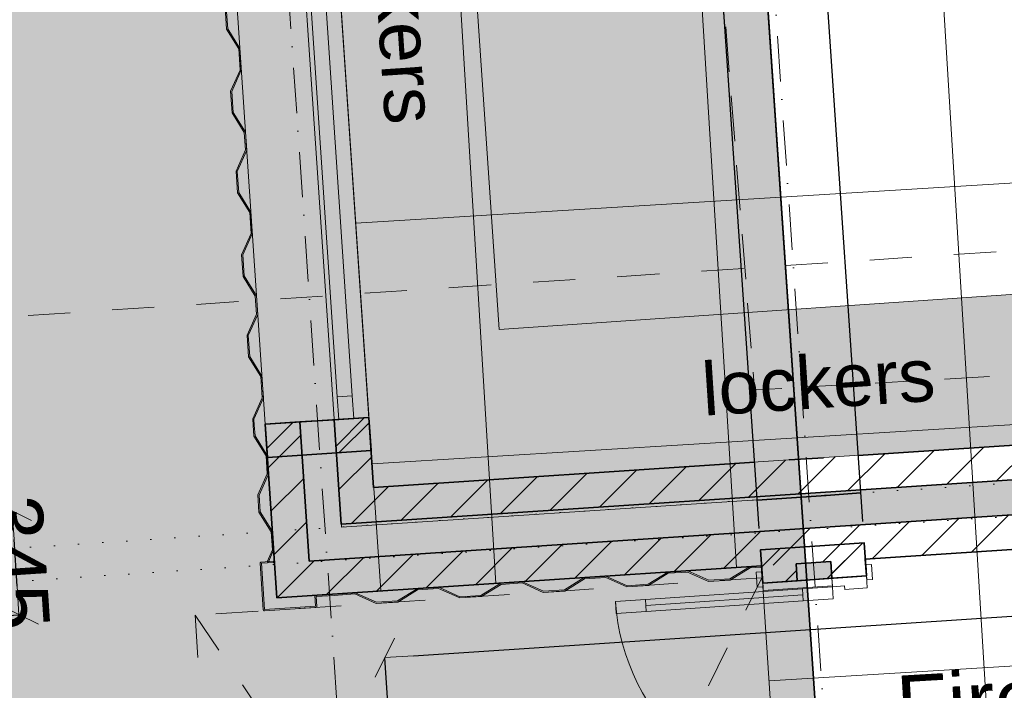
# Model space of a CAD drawing. Header units: millimetres. Extents: x -115474967 to 444143, y -74377 to 241828222.
# Tile 487 of 590: x 281954 to 285221, y 239324 to 241550. Entities that reach past the tile are written whole.
import ezdxf

# ---------------------------------------------------------------- set-up
doc = ezdxf.new("R2010")
doc.units = ezdxf.units.MM
doc.header["$MEASUREMENT"] = 0
for name, pattern in [('Dashed', [280, 140, -140]), ('Dense Dotted', [80, 0, -80]), ('Dot & Dashed', [280, 150, -60, 0, -70]), ('Hidden Line copy', [230, 150, -80])]:
    doc.linetypes.add(name, pattern=pattern)
for name, color, linetype, lineweight in [('0_Pen_No__128', 9, 'Continuous', 0), ('0_Pen_No__16', 9, 'Continuous', 20), ('0_Pen_No__3', 7, 'Continuous', 15), ('0_Pen_No__6', 7, 'Continuous', 5), ('A_FLOORS FINISH_Pen_No__128', 9, 'Continuous', 0), ('A_FLOORS STRUCTURE_Pen_No__3', 7, 'Continuous', 15), ('A_FLOORS STRUCTURE_Pen_No__8', 255, 'Continuous', 0), ('A_SURVEY_Pen_No__1', 7, 'Continuous', 30), ('A_WALL LOAD_Pen_No__1', 7, 'Continuous', 30), ('A_WALL LOAD_Pen_No__3', 7, 'Continuous', 15), ('A_WALL LOAD_Pen_No__6', 7, 'Continuous', 5), ('BUILDING_Pen_No__2', 7, 'Continuous', 20), ('C-GRID _Pen_No__5', 7, 'Continuous', 5), ('C_TEXT GA_Pen_No__6', 7, 'Continuous', 5), ('SEWER LINE_Pen_No__10', 9, 'Continuous', 20), ('SEWER LINE_Pen_No__3', 30, 'Continuous', 15), ('SEWER LINE_Pen_No__6', 7, 'Continuous', 5)]:
    doc.layers.add(name, color=color, linetype=linetype, lineweight=lineweight)
for name, color, linetype, lineweight, true_color in [('0_Pen_No__7', 7, 'Continuous', 5, 0x3f3f3f), ('A_FLOORS FINISH_Pen_No__168', 7, 'Continuous', 5, 0x996633), ('A_SURVEY_Pen_No__171', 7, 'Continuous', 0, 0xe1e1e1), ('A_WALL LOAD_Pen_No__7', 7, 'Continuous', 5, 0x3f3f3f)]:
    doc.layers.add(name, color=color, linetype=linetype, lineweight=lineweight, true_color=true_color)
doc.layers.add('C_DIMS - GA', color=7, linetype='Continuous')
doc.layers.add('SEWER LINE', color=7, linetype='Continuous')
doc.styles.add('GENERATED_STYLE_1', font='GOTHIC.TTF')
doc.styles.add('GENERATED_STYLE_2', font='arial.ttf')
doc.dimstyles.new('GENERATED_STYLE__3', dxfattribs={"dimtxt": 200, "dimasz": 95, "dimexe": 0.18, "dimexo": 2517.243423, "dimgap": 0.09, "dimtad": 1, "dimdec": 0, "dimzin": 0, "dimdsep": 46, "dimtxsty": 'GENERATED_STYLE_1', "dimblk": 'ARROWHEAD_2', "dimblk1": 'ARROWHEAD_2', "dimblk2": 'ARROWHEAD_2', "dimcen": 0.09, "dimclrd": 7, "dimclre": 7, "dimclrt": 7, "dimadec": 0, "dimazin": 0, "dimtfac": 1, "dimtdec": 4, "dimtmove": 0, "dimatfit": 3, "dimfxl": 1, "dimtolj": 1, "dimtzin": 0, "dimarcsym": 0})
pattern_1 = [(45, (426418.63, 157469.93), (-76.89786, 76.89786), [])]
pattern_2 = [(45, (426418.63, 157469.93), (-63.63961, 63.63961), [])]
pattern_3 = [(45, (426418.63, 157469.93), (-127.27922, 127.27922), [])]

# ---------------------------------------------------------------- blocks, each defined once
blk = doc.blocks.new('ARROWHEAD_2')
at = {"color": 0, "linetype": 'Continuous', "lineweight": 0}
for p, q in [((-0.378, -0.655), (0.378, 0.655)), ((0, 0), (-1, 0))]:
    blk.add_line(p, q, dxfattribs=at)
blk = doc.blocks.new('*D919')
at = {"layer": 'C_DIMS - GA', "color": 7, "linetype": 'Continuous', "lineweight": -2, "transparency": 16777216}
for p, q in [((283199, 238943.6), (283193.7, 239021.2)), ((282854.7, 238920.4), (282849.5, 238998)), ((283098.9, 239015), (282944.3, 239004.6))]:
    blk.add_line(p, q, dxfattribs=at)
at = {"layer": 'Defpoints', "color": 0, "linetype": 'Continuous', "transparency": 16777216}
for p in [(283030, 241455.1), (282685.8, 241432), (282849.5, 238998.2)]:
    blk.add_point(p, dxfattribs=at)
at = {"layer": 'C_DIMS - GA', "color": 7, "linetype": 'Continuous', "lineweight": -2, "transparency": 16777216, "xscale": 95, "yscale": 95, "zscale": 95}
for p, rotation in [((283193.7, 239021.4), 3.848130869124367), ((282849.5, 238998.2), 183.8481308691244)]:
    blk.add_blockref('ARROWHEAD_2', p, dxfattribs=dict(at, rotation=rotation))
at = {"layer": 'C_DIMS - GA', "color": 7, "linetype": 'Continuous', "lineweight": 5, "transparency": 16777216, "insert": (283021.6, 239009.8), "char_height": 200, "attachment_point": 5, "rotation": 3.8481, "style": 'GENERATED_STYLE_1'}
blk.add_mtext('\\A1;345', dxfattribs=at)
blk = doc.blocks.new('*D923')
at = {"layer": 'C_DIMS - GA', "color": 7, "linetype": 'Continuous', "lineweight": -2, "transparency": 16777216}
for p, q in [((282484.6, 248147.9), (282330, 248137.5)), ((282861.1, 243966.7), (282579.4, 248154.5)), ((282516.9, 243943.6), (282235.2, 248131.3))]:
    blk.add_line(p, q, dxfattribs=at)
at = {"layer": 'Defpoints', "color": 0, "linetype": 'Continuous', "transparency": 16777216}
for p in [(282235.2, 248131.1), (283030, 241455.1), (282685.8, 241432)]:
    blk.add_point(p, dxfattribs=at)
at = {"layer": 'C_DIMS - GA', "color": 7, "linetype": 'Continuous', "lineweight": -2, "transparency": 16777216, "xscale": 95, "yscale": 95, "zscale": 95}
for p, rotation in [((282579.4, 248154.3), 3.848130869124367), ((282235.2, 248131.1), 183.8481308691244)]:
    blk.add_blockref('ARROWHEAD_2', p, dxfattribs=dict(at, rotation=rotation))
at = {"layer": 'C_DIMS - GA', "color": 7, "linetype": 'Continuous', "lineweight": 5, "transparency": 16777216, "insert": (282407.3, 248142.7), "char_height": 200, "attachment_point": 5, "rotation": 3.8481, "style": 'GENERATED_STYLE_1'}
blk.add_mtext('\\A1;345', dxfattribs=at)
blk = doc.blocks.new('Line_7', base_point=(-146113.9, 82987.9))
at = {"layer": 'SEWER LINE_Pen_No__3', "color": 30, "linetype": 'Dashed', "lineweight": 15}
blk.add_line((-146113.9, 82987.9), (-140762.9, 83340.8), dxfattribs=at)
blk = doc.blocks.new('*D927')
at = {"layer": 'C_DIMS - GA', "color": 7, "linetype": 'Continuous', "lineweight": -2, "transparency": 16777216}
for p, q in [((280616.1, 239834), (281928.4, 239919.7)), ((281944.8, 239670), (281934.7, 239824.9)), ((280295, 239467.1), (281950.9, 239575.2))]:
    blk.add_line(p, q, dxfattribs=at)
at = {"layer": 'Defpoints', "color": 0, "linetype": 'Continuous', "transparency": 16777216}
for p in [(283128, 239998), (281928.5, 239919.7), (282806.9, 239631.1)]:
    blk.add_point(p, dxfattribs=at)
at = {"layer": 'C_DIMS - GA', "color": 7, "linetype": 'Continuous', "lineweight": -2, "transparency": 16777216, "xscale": 95, "yscale": 95, "zscale": 95}
for p, rotation in [((281928.5, 239919.7), 93.73419209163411), ((281951, 239575.2), 273.7341920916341)]:
    blk.add_blockref('ARROWHEAD_2', p, dxfattribs=dict(at, rotation=rotation))
at = {"layer": 'C_DIMS - GA', "color": 7, "linetype": 'Continuous', "lineweight": 5, "transparency": 16777216, "insert": (281939.8, 239747.4), "char_height": 200, "attachment_point": 5, "rotation": 273.7342, "style": 'GENERATED_STYLE_1'}
blk.add_mtext('\\A1;345', dxfattribs=at)
blk = doc.blocks.new('*D933')
at = {"layer": 'C_DIMS - GA', "color": 7, "linetype": 'Continuous', "lineweight": -2, "transparency": 16777216}
for p, q in [((283928.2, 248298.7), (284082.8, 248309.2)), ((284220.6, 247683.3), (284177.5, 248315.8)), ((284407.4, 239861.1), (283833.4, 248292.4))]:
    blk.add_line(p, q, dxfattribs=at)
at = {"layer": 'Defpoints', "color": 0, "linetype": 'Continuous', "transparency": 16777216}
for p in [(284177.5, 248315.7), (284391.6, 245171.9), (284578.4, 237349.7)]:
    blk.add_point(p, dxfattribs=at)
at = {"layer": 'C_DIMS - GA', "color": 7, "linetype": 'Continuous', "lineweight": -2, "transparency": 16777216, "xscale": 95, "yscale": 95, "zscale": 95}
for p, rotation in [((284177.5, 248315.7), 3.89486611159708), ((283833.4, 248292.2), 183.8948661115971)]:
    blk.add_blockref('ARROWHEAD_2', p, dxfattribs=dict(at, rotation=rotation))
at = {"layer": 'C_DIMS - GA', "color": 7, "linetype": 'Continuous', "lineweight": 5, "transparency": 16777216, "insert": (284005.5, 248303.9), "char_height": 200, "attachment_point": 5, "rotation": 3.8949, "style": 'GENERATED_STYLE_1'}
blk.add_mtext('\\A1;345', dxfattribs=at)
blk = doc.blocks.new('*D935')
at = {"layer": 'C_DIMS - GA', "color": 7, "linetype": 'Continuous', "lineweight": -2, "transparency": 16777216}
for p, q in [((283890.3, 248854.7), (284044.9, 248865.3)), ((284751.6, 239884.6), (284139.7, 248871.9)), ((284407.4, 239861.1), (283795.5, 248848.5))]:
    blk.add_line(p, q, dxfattribs=at)
at = {"layer": 'Defpoints', "color": 0, "linetype": 'Continuous', "transparency": 16777216}
for p in [(284139.7, 248871.7), (284922.6, 237373.1), (284578.4, 237349.7)]:
    blk.add_point(p, dxfattribs=at)
at = {"layer": 'C_DIMS - GA', "color": 7, "linetype": 'Continuous', "lineweight": -2, "transparency": 16777216, "xscale": 95, "yscale": 95, "zscale": 95}
for p, rotation in [((284139.7, 248871.7), 3.89486611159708), ((283795.5, 248848.3), 183.8948661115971)]:
    blk.add_blockref('ARROWHEAD_2', p, dxfattribs=dict(at, rotation=rotation))
at = {"layer": 'C_DIMS - GA', "color": 7, "linetype": 'Continuous', "lineweight": 5, "transparency": 16777216, "insert": (283967.6, 248860), "char_height": 200, "attachment_point": 5, "rotation": 3.8949, "style": 'GENERATED_STYLE_1'}
blk.add_mtext('\\A1;345', dxfattribs=at)
blk = doc.blocks.new('*D946')
at = {"layer": 'C_DIMS - GA', "color": 7, "linetype": 'Continuous', "lineweight": -2, "transparency": 16777216}
for p, q in [((288391.7, 239777.5), (287145.7, 239695.3)), ((288538.2, 238999.6), (288486.5, 239783.6)), ((283260.1, 239439.1), (286551.6, 239656.1)), ((283293.7, 237486.2), (283165.3, 239432.6))]:
    blk.add_line(p, q, dxfattribs=at)
at = {"layer": 'Defpoints', "color": 0, "linetype": 'Continuous', "transparency": 16777216}
for p in [(288372.6, 241511.4), (283128, 239998), (288486.5, 239783.8)]:
    blk.add_point(p, dxfattribs=at)
at = {"layer": 'C_DIMS - GA', "color": 7, "linetype": 'Continuous', "lineweight": -2, "transparency": 16777216, "xscale": 95, "yscale": 95, "zscale": 95}
for p, rotation in [((288486.5, 239783.8), 3.773374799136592), ((283165.3, 239432.8), 183.7733747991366)]:
    blk.add_blockref('ARROWHEAD_2', p, dxfattribs=dict(at, rotation=rotation))
at = {"layer": 'C_DIMS - GA', "color": 7, "linetype": 'Continuous', "lineweight": 5, "transparency": 16777216, "insert": (286848.6, 239675.7), "char_height": 200, "attachment_point": 5, "rotation": 3.7734, "style": 'GENERATED_STYLE_1'}
blk.add_mtext('\\A1;5333', dxfattribs=at)
blk = doc.blocks.new('*D951')
at = {"layer": 'C_DIMS - GA', "color": 7, "linetype": 'Continuous', "lineweight": -2, "transparency": 16777216}
for p, q in [((285382.3, 246383.7), (280360.8, 246055.9)), ((280367.2, 245961.1), (280737.6, 240286.5)), ((281155.9, 233877.2), (280784.7, 239564.8)), ((280940.7, 233768), (281161.9, 233782.4))]:
    blk.add_line(p, q, dxfattribs=at)
at = {"layer": 'Defpoints', "color": 0, "linetype": 'Continuous', "transparency": 16777216}
for p in [(287894.2, 246547.6), (280361, 246055.9), (283452.6, 233931.9)]:
    blk.add_point(p, dxfattribs=at)
at = {"layer": 'C_DIMS - GA', "color": 7, "linetype": 'Continuous', "lineweight": -2, "transparency": 16777216, "xscale": 95, "yscale": 95, "zscale": 95}
for p, rotation in [((280361, 246055.9), 93.73419209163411), ((281162.1, 233782.4), 273.7341920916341)]:
    blk.add_blockref('ARROWHEAD_2', p, dxfattribs=dict(at, rotation=rotation))
at = {"layer": 'C_DIMS - GA', "color": 7, "linetype": 'Continuous', "lineweight": 5, "transparency": 16777216, "insert": (280761.1, 239925.7), "char_height": 200, "attachment_point": 5, "rotation": 273.7342, "style": 'GENERATED_STYLE_1'}
blk.add_mtext('\\A1;12300', dxfattribs=at)
blk = doc.blocks.new('*D958')
at = {"layer": 'C_DIMS - GA', "color": 7, "linetype": 'Continuous', "lineweight": -2, "transparency": 16777216}
for p, q in [((279712, 239775), (281327.1, 239880.4)), ((281343.6, 239630.7), (281333.4, 239785.6)), ((279734.5, 239430.5), (281349.6, 239535.9))]:
    blk.add_line(p, q, dxfattribs=at)
at = {"layer": 'Defpoints', "color": 0, "linetype": 'Continuous', "transparency": 16777216}
for p in [(282223.9, 239939), (281327.3, 239880.4), (282246.4, 239594.5)]:
    blk.add_point(p, dxfattribs=at)
at = {"layer": 'C_DIMS - GA', "color": 7, "linetype": 'Continuous', "lineweight": -2, "transparency": 16777216, "xscale": 95, "yscale": 95, "zscale": 95}
for p, rotation in [((281327.3, 239880.4), 93.73419209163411), ((281349.7, 239535.9), 273.7341920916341)]:
    blk.add_blockref('ARROWHEAD_2', p, dxfattribs=dict(at, rotation=rotation))
at = {"layer": 'C_DIMS - GA', "color": 7, "linetype": 'Continuous', "lineweight": 5, "transparency": 16777216, "insert": (281338.5, 239708.2), "char_height": 200, "attachment_point": 5, "rotation": 273.7342, "style": 'GENERATED_STYLE_1'}
blk.add_mtext('\\A1;345', dxfattribs=at)

msp = doc.modelspace()

# ---------------------------------------------------------------- hatches: boundary and pattern name
at = {"layer": '0_Pen_No__128', "linetype": 'Continuous', "lineweight": 0, "true_color": 0x2f2f2f}
msp.add_hatch(color=250, dxfattribs=at).paths.add_polyline_path([(282792.28717, 243248.52111), (283021.68224, 239865.69098), (284401.33875, 239956.68374), (284170.34522, 243342.43211), (282907.08813, 243259.77123), (282907.02367, 243256.30157)])
at = {"layer": '0_Pen_No__7', "linetype": 'Continuous', "lineweight": 5, "true_color": 0x000000}
h = msp.add_hatch(dxfattribs=at)
h.set_pattern_fill('ANSI31', color=18, scale=870, style=0)
h.set_pattern_definition(pattern_1)
h.paths.add_polyline_path([(283021.01121, 239875.66845), (288456.79563, 240234.1758), (288449.22746, 240348.92649), (283128.04411, 239997.97746)])
h = msp.add_hatch(dxfattribs=at)
h.set_pattern_fill('ANSI31', color=18, scale=870, style=0)
h.set_pattern_definition(pattern_1)
h.paths.add_polyline_path([(283112.40945, 240230.41591), (282997.66869, 240222.69801), (283021.01119, 239875.66845), (283128.04414, 239997.97748)])
h = msp.add_hatch(dxfattribs=at)
h.set_pattern_fill('ANSI31', color=18, scale=870, style=0)
h.set_pattern_definition(pattern_1)
h.paths.add_polyline_path([(282768.18725, 240207.26221), (282806.94543, 239631.05044), (282913.97832, 239753.35942), (282882.92801, 240214.98008)])
h = msp.add_hatch(dxfattribs=at)
h.set_pattern_fill('ANSI31', color=18, scale=870, style=0)
h.set_pattern_definition(pattern_1)
h.paths.add_polyline_path([(282806.94541, 239631.05044), (288471.93198, 240004.6744), (288464.36381, 240119.4251), (282913.97831, 239753.35945)])
at = {"layer": 'A_FLOORS FINISH_Pen_No__128', "linetype": 'Continuous', "lineweight": 0}
h = msp.add_hatch(dxfattribs=at)
h.set_pattern_fill('PATTERN__TILES_ANGLED', color=9, style=0, pattern_type=2)
h.set_pattern_definition([(93.5, (426418.6, 157469.9), (798.508, 48.839), []), (183.5, (426418.6, 157469.9), (-48.839, 798.508), [])])
h.paths.add_polyline_path([(286415.73335, 243490.27373), (284170.1251, 243343.33297), (284170.18474, 243342.42161), (282907.08813, 243259.77123), (283152.21209, 239654.47485), (284415.81699, 239737.16066), (284512.80139, 238246.16947), (284861.57786, 238268.99208), (284871.46964, 238121.45541), (294809.54082, 238785.46505), (294681.7275, 240634.84564), (296292.52511, 240746.02175), (296124.99837, 242996.49462), (297098.08165, 243064.59046), (296985.80221, 244781.22992), (293842.13669, 244575.70101), (293710.96244, 246581.19347), (286245.80548, 246094.1274)])
at = {"layer": 'A_FLOORS STRUCTURE_Pen_No__8', "linetype": 'Continuous', "lineweight": 0}
msp.add_hatch(color=255, dxfattribs=at).paths.add_polyline_path([(286450.21519, 243491.61477), (282907.08813, 243259.77123), (283127.96494, 239998.30029), (285647.76671, 240164.16121), (285614.91779, 240663.42125), (283545.23612, 240522.02559), (283386.48881, 242845.79619), (286479.89746, 243057.12094)])
at = {"layer": 'A_SURVEY_Pen_No__171', "linetype": 'Continuous', "lineweight": 0, "true_color": 0xdadada}
h = msp.add_hatch(dxfattribs=at)
h.set_pattern_fill('PATTERN__PAVING', color=254, style=0, pattern_type=2)
h.set_pattern_definition([(0, (426418.63, 157469.93), (0, 400), [300, -100]), (0, (426718.63, 157569.93), (0, 400), [300, -100]), (0, (426618.63, 157669.93), (0, 400), [300, -100]), (0, (426518.63, 157769.93), (0, 400), [300, -100]), (90, (426618.63, 157469.93), (-400, 0), [300, -100]), (90, (426518.63, 157569.93), (-400, 0), [300, -100]), (90, (426418.63, 157669.93), (-400, 0), [300, -100]), (90, (426718.63, 157769.93), (-400, 0), [300, -100])])
h.paths.add_polyline_path([(274322.98051, 244375.21841), (284115.61369, 246300.65971), (284785.88918, 236455.70513), (283289.02398, 236364.4322), (283301.70427, 236175.91624), (280857.38946, 236112.57811), (278437.71445, 236041.0463), (276980.44516, 236207.41591), (275922.74607, 239357.79277), (276575.32784, 239577.01794), (275842.87497, 241775.46185), (278674.9358, 240379.24739), (280388.07276, 240548.36975), (280253.59399, 242041.12579), (279065.36752, 241941.0965), (274426.98035, 243846.28358)])
h.paths.add_polyline_path([(279904.65045, 242112.72932), (279993.27261, 243158.98261), (278947.01916, 243247.60476), (278858.39703, 242201.35142)], flags=0)
at = {"layer": 'A_WALL LOAD_Pen_No__6', "linetype": 'Continuous', "lineweight": 5}
h = msp.add_hatch(dxfattribs=at)
h.set_pattern_fill('_WALL_EXTERNAL', style=0, pattern_type=2)
h.set_pattern_definition(pattern_3)
h.paths.add_polyline_path([(283119.67947, 240120.64361), (282775.67946, 240097.22172), (282768.18726, 240207.26222), (283112.2461, 240230.4049)])
h = msp.add_hatch(dxfattribs=at)
h.set_pattern_fill('_WALL_EXTERNAL', style=0, pattern_type=2)
h.set_pattern_definition(pattern_3)
h.paths.add_polyline_path([(284763.87837, 239703.92928), (284419.67528, 239680.49356), (284412.20217, 239790.252), (284756.40526, 239813.68772)])
at = {"layer": 'A_WALL LOAD_Pen_No__7', "linetype": 'Continuous', "lineweight": 5, "true_color": 0x9f07ff}
for points in [[(282913.97831, 239753.35945), (288464.36381, 240119.4251), (288456.79563, 240234.1758), (283021.01121, 239875.66845)], [(282997.66872, 240222.69798), (282882.928, 240214.98013), (282913.97832, 239753.35945), (283021.01121, 239875.66847)], [(284645.31888, 239752.29705), (284530.56797, 239744.72888), (284534.40966, 239688.30544), (284649.14397, 239696.11739)]]:
    msp.add_hatch(color=190, dxfattribs=at).paths.add_polyline_path(points)
h = msp.add_hatch(dxfattribs=at)
h.set_pattern_fill('HATCH__BRICK', color=190, style=0, pattern_type=2)
h.set_pattern_definition(pattern_2)
h.paths.add_polyline_path([(284530.56798, 239744.72885), (284415.81699, 239737.16066), (284419.67528, 239680.49354), (284534.40966, 239688.30546)])
h = msp.add_hatch(dxfattribs=at)
h.set_pattern_fill('HATCH__BRICK', color=190, style=0, pattern_type=2)
h.set_pattern_definition(pattern_2)
h.paths.add_polyline_path([(284760.06983, 239759.86524), (284645.31892, 239752.29703), (284649.14404, 239696.11739), (284763.87835, 239703.9293)])

# ---------------------------------------------------------------- linework, layer by layer
at = {"layer": '0_Pen_No__16', "color": 8, "linetype": 'Dense Dotted', "lineweight": 20}
for p, q in [((285346.3647, 240018.71028), (281882.68508, 239792.06114)), ((285353.60382, 239908.94874), (281889.9242, 239682.2996))]:
    msp.add_line(p, q, dxfattribs=at)
at = {"layer": '0_Pen_No__3', "color": 30, "linetype": 'Continuous', "lineweight": 15}
for points in [[(282792.28717, 243248.52111), (283021.68224, 239865.69098), (284401.33875, 239956.68374), (284170.34522, 243342.43211), (282907.08813, 243259.77123), (282907.02367, 243256.30157)], [(282728.27749, 240204.5778), (282730.71917, 240168.27787), (282771.20166, 240102.84731), (282775.22837, 240042.98255), (282743.87314, 239972.71984), (282747.71637, 239915.58348), (282751.64063, 239916.84325), (282747.93078, 239971.99701), (282779.286, 240042.25973), (282775.12593, 240104.10698), (282734.64343, 240169.53764), (282732.26849, 240204.84625)], [(282747.93078, 239971.99701), (282779.286, 240042.25973), (282775.12593, 240104.10698), (282734.64343, 240169.53764), (282732.26849, 240204.84625), (282728.27749, 240204.5778), (282730.71917, 240168.27787), (282771.20166, 240102.84731), (282775.22837, 240042.98255), (282743.87314, 239972.71984), (282747.71638, 239915.58348), (282788.19886, 239850.15292), (282792.22557, 239790.28816), (282774.35788, 239750.37841), (282778.9331, 239750.68616), (282796.2832, 239789.56533), (282792.12313, 239851.41258), (282751.64063, 239916.84325)], [(282728.27749, 240204.5778), (282730.71917, 240168.27787), (282771.20166, 240102.84731), (282775.22837, 240042.98255), (282743.87314, 239972.71984), (282747.71637, 239915.58348), (282751.64063, 239916.84325), (282747.93078, 239971.99701), (282779.286, 240042.25973), (282775.12593, 240104.10698), (282734.64343, 240169.53764), (282732.26849, 240204.84625)], [(282751.85885, 239746.67589), (282762.0594, 239592.01186), (282762.20453, 239591.17681), (282763.05454, 239589.62509), (282764.0428, 239588.81569), (282765.45549, 239588.31964), (282766.31398, 239588.28377), (282936.94329, 239599.53727), (282938.20431, 239599.90919), (282939.00221, 239600.55374), (282939.55393, 239601.47525), (282939.73934, 239602.72824), (282937.56762, 239635.65673), (282997.43753, 239639.60536), (283066.28797, 239644.14624), (283136.50976, 239612.69941), (283208.35361, 239617.4377), (283273.83703, 239657.83477), (283343.68529, 239662.44143), (283413.9071, 239630.99455), (283485.75095, 239635.73289), (283551.23438, 239676.12994), (283621.08263, 239680.73672), (283691.30437, 239649.28984), (283763.14837, 239654.02813), (283828.63172, 239694.42523), (283898.48, 239699.03188), (283968.70182, 239667.58501), (284040.54564, 239672.32334), (284106.02907, 239712.72042), (284169.89038, 239716.93231), (284240.11211, 239685.48545), (284311.95604, 239690.22374), (284377.43947, 239730.62082), (284416.08024, 239733.16927), (284415.81699, 239737.16066), (284376.18484, 239734.54673), (284310.70141, 239694.14968), (284240.84024, 239689.54213), (284170.61843, 239720.98901), (284104.77454, 239716.64643), (284039.29104, 239676.24933), (283969.42984, 239671.64171), (283899.20811, 239703.08866), (283827.37712, 239698.35114), (283761.8938, 239657.95407), (283692.03252, 239653.34654), (283621.81076, 239684.79342), (283549.97985, 239680.05595), (283484.49645, 239639.6589), (283414.63526, 239635.05125), (283344.41342, 239666.49823), (283272.58243, 239661.76066), (283207.09901, 239621.36361), (283137.23784, 239616.75606), (283067.0161, 239648.20294), (282933.31306, 239639.38479), (282935.68226, 239603.46287), (282766.05077, 239592.27512), (282755.91597, 239745.94127), (282795.82932, 239748.57366), (282795.56611, 239752.56503), (282754.6549, 239749.86679), (282754.22178, 239749.80624), (282753.29554, 239749.43778), (282752.59602, 239748.85042), (282752.20215, 239748.27914), (282751.88809, 239747.33518)]]:
    msp.add_lwpolyline(points, close=True, dxfattribs=at)
for points in [[(282635.06663, 241590.32994), (282639.89867, 241518.49234), (282680.38114, 241453.06159), (282685.07904, 241383.21941), (282653.72374, 241312.95671), (282658.55586, 241241.11902), (282699.03834, 241175.68836), (282702.93081, 241117.81911), (282671.5756, 241047.55641), (282676.40764, 240975.71872), (282716.89011, 240910.28806), (282721.58801, 240840.44588), (282690.23271, 240770.18318), (282695.06483, 240698.34549), (282735.54731, 240632.91491), (282739.574, 240573.05016), (282708.21879, 240502.78746), (282713.05083, 240430.94969), (282753.46663, 240366.51041), (282758.23119, 240295.67695), (282726.87592, 240225.41423), (282728.27747, 240204.5778), (282732.26849, 240204.84625), (282730.93366, 240224.6915), (282762.28883, 240294.95407), (282757.45767, 240366.77884), (282716.9752, 240432.20942), (282712.27644, 240502.06462), (282743.63165, 240572.32732), (282739.47159, 240634.17456), (282698.98912, 240699.60522), (282694.29044, 240769.46042), (282725.64565, 240839.72304), (282720.81448, 240911.54779), (282680.332, 240976.97845), (282675.63324, 241046.83357), (282706.98846, 241117.09635), (282702.96262, 241176.94809), (282662.48015, 241242.37875), (282657.78147, 241312.23387), (282689.13668, 241382.49665), (282684.30551, 241454.32132), (282643.82304, 241519.75199), (282639.12428, 241589.6071)], [(282635.06665, 241590.32994), (282639.89869, 241518.49234), (282680.38116, 241453.06159), (282685.07906, 241383.21941), (282653.72376, 241312.95671), (282658.55588, 241241.11902), (282699.03836, 241175.68836), (282702.93083, 241117.81911), (282671.57562, 241047.55641), (282676.40766, 240975.71872), (282716.89013, 240910.28806), (282721.58803, 240840.44588), (282690.23273, 240770.18318), (282695.06485, 240698.34549), (282735.54733, 240632.91491), (282739.57402, 240573.05016), (282708.21881, 240502.78746), (282713.05085, 240430.94969), (282753.46665, 240366.51042), (282758.23121, 240295.67695), (282726.87594, 240225.41423), (282728.27749, 240204.5778), (282732.26851, 240204.84625), (282730.93368, 240224.6915), (282762.28885, 240294.95407), (282757.45769, 240366.77885), (282716.97522, 240432.20942), (282712.27646, 240502.06462), (282743.63167, 240572.32732), (282739.47161, 240634.17456), (282698.98914, 240699.60522), (282694.29046, 240769.46043), (282725.64567, 240839.72304), (282720.8145, 240911.54779), (282680.33202, 240976.97846), (282675.63326, 241046.83357), (282706.98848, 241117.09636), (282702.96264, 241176.94809), (282662.48017, 241242.37875), (282657.78149, 241312.23387), (282689.1367, 241382.49665), (282684.30553, 241454.32132), (282643.82306, 241519.75199), (282639.1243, 241589.6071)]]:
    msp.add_lwpolyline(points, dxfattribs=at)
at = {"layer": '0_Pen_No__6', "color": 7, "linetype": 'Dashed', "lineweight": 5}
for p, q in [((282746.94548, 236329.09248), (284417.02784, 239698.13671)), ((282535.43491, 239573.47273), (284636.89426, 236490.17398))]:
    msp.add_line(p, q, dxfattribs=at)
msp.add_lwpolyline([(284417.02784, 239698.13671), (282744.65054, 239586.96331), (282535.43491, 239573.47273), (282746.94548, 236329.09248), (284628.66809, 236451.76745)], dxfattribs=at)
at = {"layer": 'A_FLOORS FINISH_Pen_No__168', "color": 25, "linetype": 'Continuous', "lineweight": 5, "true_color": 0x996633, "flags": 128}
msp.add_lwpolyline([(286415.73335, 243490.27373), (284170.1251, 243343.33297), (284170.18474, 243342.42161), (282907.08813, 243259.77123), (283152.21209, 239654.47485), (284415.81699, 239737.16066), (284512.80139, 238246.16947), (284861.57786, 238268.99208), (284871.46964, 238121.45541), (294809.54082, 238785.46505), (294681.7275, 240634.84564), (296292.52511, 240746.02175), (296124.99837, 242996.49462), (297098.08165, 243064.59046), (296985.80221, 244781.22992), (293842.13669, 244575.70101), (293710.96244, 246581.19347), (286245.80548, 246094.1274)], close=True, dxfattribs=at)
at = {"layer": 'A_FLOORS STRUCTURE_Pen_No__3', "color": 30, "linetype": 'Continuous', "lineweight": 15}
msp.add_lwpolyline([(286450.21519, 243491.61477), (282907.08813, 243259.77123), (283127.96494, 239998.30029), (285647.76671, 240164.16121), (285614.91779, 240663.42125), (283545.23612, 240522.02559), (283386.48881, 242845.79619), (286479.89746, 243057.12094)], close=True, dxfattribs=at)
at = {"layer": 'A_SURVEY_Pen_No__1', "color": 214, "linetype": 'Continuous', "lineweight": 35, "flags": 128}
msp.add_lwpolyline([(274322.98051, 244375.21841), (284115.61369, 246300.65971), (284785.88918, 236455.70513), (283289.02398, 236364.4322), (283301.70427, 236175.91624), (280857.38946, 236112.57811), (278437.71445, 236041.0463), (276980.44516, 236207.41591), (275922.74607, 239357.79277), (276575.32784, 239577.01794), (275842.87497, 241775.46185), (278674.9358, 240379.24739), (280388.07276, 240548.36975), (280253.59399, 242041.12579), (279065.36752, 241941.0965), (274426.98035, 243846.28358)], close=True, dxfattribs=at)
at = {"layer": 'A_WALL LOAD_Pen_No__1', "color": 214, "linetype": 'Continuous', "lineweight": 35}
for p, q in [((283062.52217, 240227.06028), (283012.6349, 240223.70468)), ((283062.52217, 240227.06028), (283012.6349, 240223.70468)), ((283062.52217, 240227.06028), (283012.6349, 240223.70468)), ((283021.01121, 239875.66845), (288456.79563, 240234.1758)), ((283112.40944, 240230.41588), (283062.52217, 240227.06028)), ((283112.40944, 240230.41588), (283062.52217, 240227.06028)), ((282882.92799, 240214.98011), (282768.18726, 240207.26222)), ((282882.92799, 240214.98011), (282768.18726, 240207.26222)), ((282997.66872, 240222.698), (282882.92799, 240214.98011)), ((282997.66872, 240222.698), (282882.92799, 240214.98011)), ((282913.97832, 239753.35945), (282882.928, 240214.98013)), ((283021.01119, 239875.66845), (282997.66869, 240222.69801)), ((283012.6349, 240223.70468), (282997.66872, 240222.698)), ((283012.6349, 240223.70468), (282997.66872, 240222.698)), ((282913.97831, 239753.35945), (288464.36381, 240119.4251)), ((284515.6568, 239963.73375), (284630.39116, 239971.54566)), ((284515.6568, 239963.73375), (284630.39116, 239971.54566)), ((284630.39116, 239971.54566), (284745.12552, 239979.35757)), ((284630.39116, 239971.54566), (284745.12552, 239979.35757)), ((284400.92244, 239955.92184), (284515.6568, 239963.73375)), ((284400.92244, 239955.92184), (284515.6568, 239963.73375)), ((284530.56792, 239744.72885), (284534.40959, 239688.30549)), ((284645.31889, 239752.29705), (284649.144, 239696.11738)), ((284763.87837, 239703.92928), (284761.36497, 239740.84381)), ((284763.87837, 239703.92928), (284761.36497, 239740.84381)), ((284763.87837, 239703.92928), (284761.36497, 239740.84381)), ((284419.67528, 239680.49356), (284417.16189, 239717.40809)), ((284419.67528, 239680.49356), (284417.16189, 239717.40809)), ((284419.67528, 239680.49356), (284417.16189, 239717.40809)), ((284763.87837, 239703.92928), (284649.14401, 239696.11737)), ((284763.87837, 239703.92928), (284649.14401, 239696.11737)), ((284763.87837, 239703.92928), (284649.14401, 239696.11737)), ((284534.40964, 239688.30546), (284419.67528, 239680.49356)), ((284534.40964, 239688.30546), (284419.67528, 239680.49356)), ((284534.40964, 239688.30546), (284419.67528, 239680.49356)), ((284649.14401, 239696.11737), (284534.40964, 239688.30546)), ((284649.14401, 239696.11737), (284534.40964, 239688.30546)), ((284649.14401, 239696.11737), (284534.40964, 239688.30546))]:
    msp.add_line(p, q, dxfattribs=at)
for points in [[(288449.22746, 240348.92649), (284736.6343, 240104.06912)], [(283128.04411, 239997.97746), (283112.40944, 240230.4159)], [(282768.18726, 240207.26221), (282806.94541, 239631.05044)], [(284621.88334, 240096.50093), (284507.13238, 240088.93273)], [(284392.38143, 240081.36454), (283128.04411, 239997.97746)], [(284760.06986, 239759.86524), (288471.93198, 240004.6744)], [(282806.94541, 239631.05044), (284415.81699, 239737.16066)], [(284415.81699, 239737.16066), (284419.67528, 239680.49356)], [(284645.31891, 239752.29705), (284530.56795, 239744.72885)], [(284530.56795, 239744.72885), (284645.31891, 239752.29705)], [(284763.87837, 239703.92926), (284760.06986, 239759.86524)]]:
    msp.add_lwpolyline(points, dxfattribs=at)
at = {"layer": 'A_WALL LOAD_Pen_No__1', "color": 214, "linetype": 'Continuous', "lineweight": 35, "flags": 128}
for points in [[(283119.67947, 240120.64361), (282775.67946, 240097.22172), (282768.18726, 240207.26222), (283112.2461, 240230.4049)], [(284763.87837, 239703.92928), (284419.67528, 239680.49356), (284412.20217, 239790.252), (284756.40526, 239813.68772)]]:
    msp.add_lwpolyline(points, close=True, dxfattribs=at)
at = {"layer": 'A_WALL LOAD_Pen_No__3', "color": 30, "linetype": 'Continuous', "lineweight": 15}
for p, q in [((282924.49564, 243024.10313), (283112.40944, 240230.41588)), ((282580.27346, 243000.94946), (282768.18726, 240207.26222)), ((284780.32109, 239742.13448), (284761.36497, 239740.84381)), ((284761.36497, 239740.84381), (284764.76146, 239690.95931)), ((284783.71757, 239692.24997), (284780.32109, 239742.13448)), ((284417.16189, 239717.40809), (284398.20577, 239716.11743)), ((284398.20577, 239716.11743), (284401.60225, 239666.23292)), ((284420.55837, 239667.52358), (284417.16189, 239717.40809)), ((284649.14401, 239696.11737), (284419.67528, 239680.49356)), ((284419.67528, 239680.49356), (284421.37352, 239655.5513)), ((284421.37352, 239655.5513), (284650.84225, 239671.17512)), ((284650.84225, 239671.17512), (284649.14401, 239696.11737)), ((284764.76146, 239690.95931), (284783.71757, 239692.24997)), ((284401.60225, 239666.23292), (284420.55837, 239667.52358))]:
    msp.add_line(p, q, dxfattribs=at)
msp.add_arc((284651.04604, 239668.18205), 722, 183.89508067, 273.89508067, dxfattribs=at)
at = {"layer": 'A_WALL LOAD_Pen_No__6', "color": 7, "linetype": 'Continuous', "lineweight": 5}
for p, q in [((282829.7545, 242942.56101), (283007.60149, 240298.53559)), ((283057.48876, 240301.89119), (282879.64177, 242945.91661)), ((283057.48876, 240301.89119), (283007.60149, 240298.53559)), ((283007.60149, 240298.53559), (283012.6349, 240223.70468)), ((283062.52217, 240227.06028), (283057.48876, 240301.89119)), ((284763.87837, 239703.92928), (284649.14401, 239696.11737)), ((284766.59556, 239664.02167), (284763.87837, 239703.92928)), ((284649.14401, 239696.11737), (284651.04604, 239668.18205)), ((284031.84138, 239605.97601), (284552.63562, 239641.43528)), ((284551.27703, 239661.38908), (284651.04604, 239668.18205)), ((284553.99421, 239621.48148), (284551.27703, 239661.38908)), ((284651.04604, 239668.18205), (284690.95364, 239670.89923)), ((284651.04604, 239668.18205), (284653.76322, 239628.27444)), ((284690.95364, 239670.89923), (284691.7688, 239658.92695)), ((284691.7688, 239658.92695), (284766.59556, 239664.02167)), ((283930.71377, 239619.13685), (284030.48279, 239625.92982)), ((283933.43096, 239579.22925), (283930.71377, 239619.13685)), ((284030.48279, 239625.92982), (284033.19997, 239586.02221)), ((284653.76322, 239628.27444), (284553.99421, 239621.48148)), ((284033.19997, 239586.02221), (283933.43096, 239579.22925))]:
    msp.add_line(p, q, dxfattribs=at)
for points in [[(284030.48279, 239625.92982), (284551.27703, 239661.38908), (284552.63562, 239641.43528), (284031.84138, 239605.97601)], [(284031.84138, 239605.97601), (284552.63562, 239641.43528), (284553.99421, 239621.48148), (284033.19997, 239586.02221)]]:
    msp.add_lwpolyline(points, close=True, dxfattribs=at)
at = {"layer": 'BUILDING_Pen_No__2', "color": 1, "linetype": 'Continuous', "lineweight": 25}
msp.add_line((284115.61376, 246300.65964), (284886.95755, 234971.22088), dxfattribs=at)
at = {"layer": 'C-GRID _Pen_No__5', "color": 4, "linetype": 'Dot & Dashed', "lineweight": 5}
for p, q in [((283879.15716, 250158.37399), (285115.56943, 231998.04468)), ((282272.9971, 250053.27339), (283509.40937, 231892.94408))]:
    msp.add_line(p, q, dxfattribs=at)
at = {"layer": 'SEWER LINE_Pen_No__10', "color": 25, "linetype": 'Hidden Line copy', "lineweight": 20, "true_color": 0x996633, "flags": 128}
msp.add_lwpolyline([(284114.82102, 243819.19823), (284392.2591, 240321.52157), (295923.32116, 240972.65127)], dxfattribs=at)

# ---------------------------------------------------------------- block references
at = {"layer": 'SEWER LINE', "color": 30, "linetype": 'Dashed', "lineweight": 15}
msp.add_blockref('Line_7', (280304.77081, 240457.79788), dxfattribs=at)

# ---------------------------------------------------------------- texts
at = {"layer": 'C_TEXT GA_Pen_No__6', "color": 7, "linetype": 'Continuous', "lineweight": 5, "insert": (286083.31504, 239028.87303), "char_height": 200, "width": 2411.9641414, "attachment_point": 5, "rotation": 3.32666921, "line_spacing_factor": 0.936803, "style": 'GENERATED_STYLE_2'}
msp.add_mtext('\\A1;{\\pqc;\\fArial|b0|i0|c0|p34;Fire escape door to comply with SANS 10400Part -T}', dxfattribs=at)
at = {"layer": 'SEWER LINE_Pen_No__6', "color": 7, "linetype": 'Continuous', "lineweight": 5, "char_height": 175, "attachment_point": 5, "style": 'GENERATED_STYLE_2'}
for insert, rotation in [((283227.06728, 241591.01069), 273.86988511), ((284604.3687, 240347.04554), 3.73419209)]:
    msp.add_mtext('\\A1;{\\pqc;\\fArial|b0|i0|c0|p34;locker\\fArial|b0|i0|c0|p34;s}', dxfattribs=dict(at, insert=insert, rotation=rotation))

# ---------------------------------------------------------------- dimensions: what is measured, and where the dimension line sits
at = {"layer": 'C_DIMS - GA', "color": 7, "linetype": 'Continuous', "lineweight": 5}
for base, p1, p2, angle, picture, middle, turn in [((284139.71443, 248871.73047), (284578.37237, 237349.69159), (284922.57546, 237373.12731), 3.89486611, '*D935', (283967.61284, 248860.01325), 3.89486611), ((284177.54476, 248315.65051), (284578.37237, 237349.69159), (284391.58381, 245171.86136), 3.89486611, '*D933', (284005.45778, 248303.93429), 3.89486611), ((282235.19742, 248131.14495), (283030.02938, 241455.14827), (282685.8072, 241431.9946), 183.84813087, '*D923', (282407.30851, 248142.72178), 3.84813087), ((280361.02615, 246055.93341), (283452.64324, 233931.92877), (287894.18154, 246547.59521), 93.73419209, '*D951', (280761.12595, 239925.67485), 273.73419209), ((288486.50263, 239783.75028), (283128.04411, 239997.97746), (288372.5587, 241511.3988), 3.7733748, '*D946', (286848.61997, 239675.72669), 3.7733748), ((282849.51272, 238998.20843), (283030.02938, 241455.14827), (282685.8072, 241431.9946), 183.84813087, '*D919', (283021.62381, 239009.78527), 3.84813087), ((281928.54567, 239919.69053), (282806.94541, 239631.05044), (283128.04411, 239997.97746), 93.73419209, '*D927', (281939.78789, 239747.43924), 273.73419209), ((281327.25756, 239880.44664), (282246.35662, 239594.46284), (282223.87219, 239938.96543), 93.73419209, '*D958', (281338.49978, 239708.19534), 273.73419209)]:
    dim = msp.add_linear_dim(base=base, p1=p1, p2=p2, angle=angle, dimstyle='GENERATED_STYLE__3', dxfattribs=at)
    dim.commit()
    dim.dimension.update_dxf_attribs({"geometry": picture, "text_midpoint": middle, "dimtype": 160, "text_rotation": turn})

doc.saveas('drawing.dxf')
